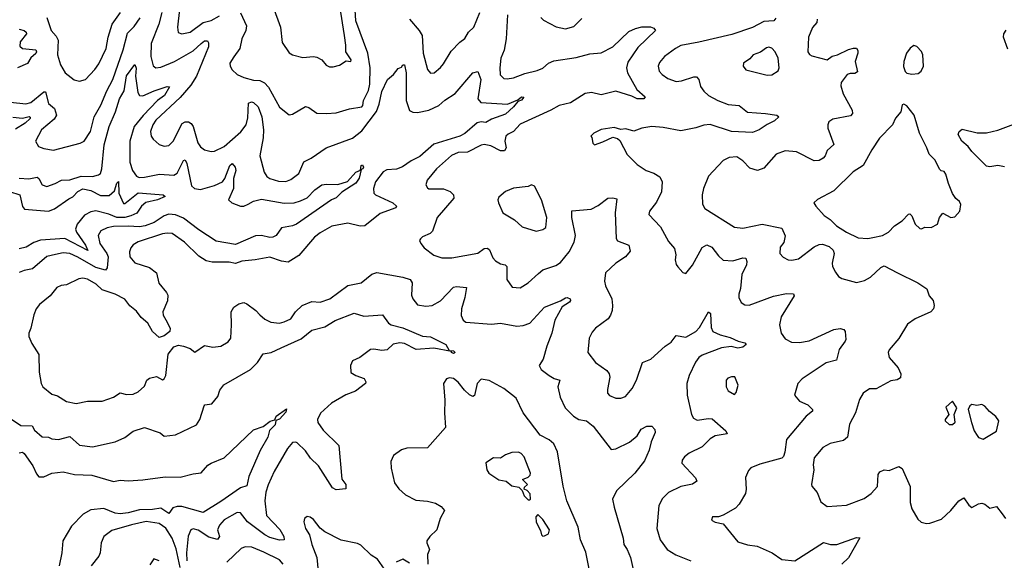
# Model space of a CAD drawing. Extents: x 1954678 to 2060275, y 904822 to 1016299.
# Tile 363 of 467: x 2018437 to 2024494, y 993309 to 996632. Entities that reach past the tile are written whole.
import ezdxf

# ---------------------------------------------------------------- set-up
doc = ezdxf.new("R2010")
doc.units = 0

msp = doc.modelspace()

# ---------------------------------------------------------------- linework, layer by layer
at = {"layer": '0CON20XD'}
for points in [[(2019795, 996673.8), (2019833.2, 996593.2), (2019828.9, 996565), (2019803.5, 996515), (2019792.1, 996455), (2019755, 996402.9), (2019730, 996365), (2019731.4, 996345), (2019745, 996322.5), (2019775.8, 996295), (2019815, 996276.2), (2019875, 996260.3), (2019915, 996258.2), (2019943.5, 996243.5), (2019967.7, 996217.7), (2020034.6, 996094.6), (2020095, 996046.7), (2020115, 996050), (2020195, 996098), (2020215, 996092), (2020265, 996057.8), (2020325, 996054.7), (2020385, 996059.5), (2020465, 996084.1), (2020541.2, 996095), (2020548.9, 996105), (2020552.2, 996135), (2020583.5, 996196.5), (2020590.5, 996235), (2020592.5, 996335), (2020579.5, 996425), (2020505.2, 996625), (2020498.4, 996725)], [(2019995.4, 996715), (2020040.8, 996585), (2020052, 996492), (2020095, 996428.8), (2020115.7, 996415.7), (2020179.5, 996399.5), (2020245, 996405.8), (2020265, 996402), (2020295.6, 996385.6), (2020323, 996353), (2020342.3, 996342.3), (2020365, 996342), (2020405, 996352.9), (2020445, 996378.8), (2020475, 996374.2), (2020475.8, 996385), (2020442.9, 996435), (2020444.4, 996475), (2020434.6, 996535.4), (2020406.4, 996716.4)], [(2018604.2, 996645), (2018631.4, 996565), (2018661.2, 996531.2), (2018673.8, 996505), (2018670, 996415), (2018688, 996355), (2018716.2, 996305), (2018772.1, 996262.1), (2018805, 996252.9), (2018841.2, 996265), (2018900, 996325), (2018925, 996360), (2018968.8, 996455), (2018981.5, 996525), (2019006.6, 996605), (2019058.2, 996675)], [(2019312.2, 996675), (2019293.2, 996605), (2019245.7, 996485), (2019244.4, 996404.4), (2019258, 996348), (2019275, 996336.5), (2019305, 996338.9), (2019388.9, 996375), (2019505, 996439.8), (2019553.8, 996486.2), (2019575, 996500.8), (2019591.5, 996501.5), (2019598.6, 996488.6), (2019598.9, 996465), (2019524.7, 996285), (2019490.2, 996229.8), (2019425, 996153.2), (2019275, 996014.5), (2019256.8, 995985), (2019242.9, 995945), (2019246.5, 995916.5), (2019257.4, 995897.4), (2019295, 995864.4), (2019325, 995854.4), (2019355, 995858.6), (2019382.2, 995885), (2019436.9, 995993.1), (2019455, 996003.8), (2019475, 996003.3), (2019493, 995993), (2019505.2, 995975.2), (2019533.2, 995875), (2019549.2, 995849.2), (2019575, 995831.9), (2019615, 995821.9), (2019635, 995824.4), (2019695, 995852.5), (2019797.5, 995942.5), (2019829.4, 995985), (2019841, 996029), (2019845, 996118.8), (2019864.2, 996125.8), (2019875, 996122.5), (2019905, 996095.7), (2019926.3, 996035), (2019936.9, 995955), (2019935.3, 995905.3), (2019913.6, 995795), (2019941.4, 995695), (2019957.9, 995667.9), (2019976.4, 995656.4), (2020028.3, 995638.3), (2020075, 995637.5), (2020105, 995649.5), (2020154.1, 995685.9), (2020185, 995758.6), (2020230.2, 995779.8), (2020323.3, 995845), (2020485, 995904.4), (2020542.3, 995947.7), (2020632, 996068), (2020648.3, 996111.7), (2020665, 996190), (2020700, 996265), (2020735.7, 996294.3), (2020765, 996332.5), (2020785, 996340), (2020795, 996353.3), (2020805, 996353.8), (2020815.6, 996305), (2020813.9, 996135), (2020835, 996073.3), (2020855, 996063.6), (2020885, 996062.1), (2020955, 996075.4), (2021015, 996103.8), (2021052.2, 996137.8), (2021115, 996177.1), (2021223.8, 996305), (2021255, 996312.5), (2021273.5, 996265), (2021256.2, 996145), (2021272.9, 996122.9), (2021437.3, 996112.7), (2021500.5, 996139.5), (2021525, 996158.1), (2021539.2, 996155), (2021525, 996136), (2021501.7, 996128.3), (2021475, 996095.5), (2021425, 996050.9), (2021339.4, 996020.6), (2021305, 996000.3), (2021275, 996003.6), (2021252, 995998), (2021175, 995932.5), (2021144.4, 995915), (2020985, 995865.6), (2020899.4, 995790.6), (2020845, 995764.7), (2020792.2, 995727.8), (2020755, 995712.7), (2020695, 995709.6), (2020673.3, 995696.7), (2020625.5, 995635), (2020613, 995593), (2020615.6, 995565.6), (2020625.5, 995555.5), (2020732.5, 995505), (2020756, 995485), (2020752, 995475), (2020655, 995439.6), (2020560, 995365), (2020532, 995362), (2020455, 995381.5), (2020358.3, 995361.7), (2020285, 995321.1), (2020250.8, 995295), (2020155, 995181.9)], [(2019419.4, 996695), (2019408.1, 996585), (2019413, 996553), (2019435, 996544.3), (2019485, 996554.5), (2019565, 996614.7), (2019615, 996626.1), (2019665.5, 996654.5)], [(2020834.4, 996635), (2020895, 996564.2), (2020912.7, 996535), (2020918.5, 996425), (2020946.1, 996326.1), (2020965, 996303.3), (2020986.7, 996305), (2021025, 996338), (2021045, 996360), (2021092.2, 996437.8), (2021145, 996494.3), (2021175, 996516.7), (2021198.2, 996555), (2021231.1, 996585), (2021266.9, 996675)], [(2021438.9, 996661.1), (2021430.4, 996515), (2021417.9, 996445), (2021396.2, 996395), (2021390.3, 996335), (2021392.2, 996292.2), (2021415, 996270.5), (2021435, 996267.5), (2021475, 996274.6), (2021545, 996300), (2021621.3, 996318.7), (2021655.3, 996334.7), (2021690.8, 996365), (2021722, 996378), (2021861.1, 996398.9), (2021945, 996422.5), (2022015, 996428.9), (2022085, 996464.6), (2022185, 996558.8), (2022225, 996578.2), (2022265, 996587.7), (2022317.9, 996587.9), (2022339.1, 996579.1), (2022349.2, 996565), (2022239.4, 996460.6), (2022178.8, 996371.2), (2022170.7, 996335), (2022175.4, 996305), (2022233.1, 996203.1), (2022285, 996156.7), (2022277.5, 996145), (2022235, 996144.4), (2022201.9, 996161.9), (2022105, 996192), (2022015, 996170.6), (2021955, 996184), (2021915, 996178.4), (2021825, 996121.1), (2021755.7, 996105), (2021705, 996075.5), (2021515, 995988.8), (2021474.6, 995945.4), (2021441.2, 995928.8), (2021428.1, 995915), (2021422.1, 995885), (2021429.4, 995845), (2021420, 995825), (2021395, 995825.6), (2021336.2, 995856.2), (2021295, 995863.8), (2021275, 995860), (2021191.8, 995818.2), (2021135, 995814.6), (2021092.6, 995797.4), (2021000.6, 995715), (2020942.9, 995645), (2020936.2, 995616.2), (2020945, 995597.5), (2020955, 995592.5), (2021045, 995591.5), (2021085, 995576), (2021106, 995555), (2021108.6, 995535), (2021005.7, 995415), (2020977.4, 995332.6), (2020962.6, 995317.4), (2020915, 995296.2), (2020903.3, 995285), (2020896.7, 995275), (2020904, 995255), (2020925, 995230), (2020983.8, 995185), (2021035, 995168.6), (2021095, 995167.3), (2021255, 995195.5), (2021295, 995225.4), (2021315, 995227.1), (2021326.5, 995216.5), (2021348.3, 995168.3), (2021365, 995150), (2021395, 995131.2), (2021424.5, 995124.5), (2021432.9, 995115), (2021434, 995035), (2021466.7, 994986.7), (2021515, 994984), (2021565, 995014.2), (2021628.2, 995071.8), (2021655, 995093.5), (2021735, 995120.9), (2021765, 995139.5), (2021818.2, 995205), (2021848.5, 995265), (2021856.9, 995305), (2021834.5, 995415), (2021832.9, 995457.1), (2021952.9, 995467.1), (2021995, 995489.6), (2022055, 995535.6), (2022086.8, 995536.8), (2022109.7, 995529.7), (2022100.4, 995445), (2022106.4, 995286.4), (2022115, 995272.5), (2022184.2, 995245), (2022192.1, 995207.9), (2022164.4, 995175), (2022105, 995135.6), (2022040, 995075), (2022033.7, 995023.7), (2022041.1, 994995), (2022079.4, 994915), (2022084.3, 994875), (2022080.8, 994845), (2022072.5, 994815), (2022057.4, 994792.6), (2021978.8, 994735), (2021959.4, 994710.6)], [(2018303.4, 996133.4), (2018475, 996114.7), (2018505, 996123.4), (2018585, 996187.3), (2018595, 996188.6), (2018615, 996117.1), (2018650.6, 996085), (2018663.1, 996045), (2018649, 996021), (2018570.6, 995955), (2018534, 995885), (2018551.9, 995851.9), (2018585, 995839.4), (2018645, 995830), (2018808.3, 995871.7), (2018834.4, 995885.6), (2018872.1, 995945), (2018895.9, 996035), (2018935.7, 996105.7), (2018973, 996195), (2019010.8, 996265), (2019073.8, 996446.2), (2019100.2, 996549.8), (2019140.4, 996589.6), (2019177.5, 996642.5)], [(2021643.8, 996645), (2021658.8, 996628.8), (2021737.3, 996587.3), (2021795, 996575.8), (2021845, 996590), (2021895, 996640)], [(2023088.3, 996641.7), (2023076.7, 996625), (2023015, 996620.6), (2022945, 996582.7), (2022818.5, 996541.5), (2022615, 996492.5), (2022505, 996472.3), (2022470.8, 996455), (2022403.8, 996405), (2022372.4, 996367.6), (2022364.3, 996345), (2022370.8, 996315), (2022390, 996295), (2022425, 996269.4), (2022475, 996252.2), (2022507.5, 996255), (2022585, 996280.8), (2022600, 996280), (2022615.5, 996265), (2022625, 996222), (2022645, 996192.2), (2022674.4, 996165), (2022731.4, 996135), (2022795, 996110.4), (2022863.8, 996105), (2022915, 996062.7), (2023025, 996054.6), (2023094.1, 996044.1), (2023107.5, 996035), (2023080.2, 996009.8), (2023035, 995988.1), (2022986, 995955), (2022945, 995937.9), (2022815, 995945.4), (2022685, 995986.4), (2022645, 995982.7), (2022596.6, 995966.6), (2022505, 995949.3), (2022395, 995969.6), (2022325, 995974.5), (2022265, 995965.5), (2022215, 995945.5), (2022165, 995960), (2022135, 995956.2), (2022095, 995968.8), (2022013.6, 995956.4), (2021970, 995935), (2021950, 995915), (2021957, 995907), (2021963, 995873), (2021972.5, 995862.5), (2022025, 995880), (2022085, 995910), (2022115, 995901.2), (2022129.4, 995889.4), (2022175, 995804), (2022235, 995742), (2022290, 995705), (2022338.1, 995688.1), (2022376, 995665), (2022390, 995635), (2022385, 995573.3), (2022355, 995510), (2022312, 995455), (2022308, 995435), (2022378.5, 995358.5), (2022428.3, 995268.3), (2022464.3, 995225), (2022472.9, 995187.1), (2022469.2, 995155), (2022475, 995127.5), (2022485, 995113.3), (2022517, 995077), (2022535, 995072.5), (2022575, 995123.3), (2022635, 995232), (2022665, 995247.8), (2022695, 995234.3), (2022735, 995179.4), (2022765, 995154.5), (2022825, 995150), (2022885, 995168.5), (2022903.8, 995165), (2022910.9, 995145), (2022908.5, 995125), (2022880, 995065), (2022871.3, 994978.7), (2022860.6, 994945), (2022860.8, 994925), (2022875, 994893.3), (2022898.6, 994878.6), (2022925, 994877.1), (2023075, 994932.5), (2023155, 994948.9), (2023197.1, 994947.1), (2023201.2, 994935), (2023121.8, 994805), (2023111.1, 994755), (2023122.2, 994705), (2023145, 994669.4), (2023185, 994649.6), (2023235, 994646.9), (2023292.7, 994657.3), (2023445, 994727.5), (2023485, 994734.2), (2023506.7, 994726.7), (2023514.2, 994715), (2023520, 994665), (2023516, 994655), (2023479.2, 994605), (2023461.2, 994538.8), (2023398, 994522), (2023251.2, 994425), (2023222.9, 994395), (2023204.4, 994324.4), (2023235, 994287.5), (2023285.8, 994265), (2023313.8, 994235), (2023313.8, 994225), (2023276.2, 994193.8), (2023155, 994052), (2023144.3, 993974.3), (2023135, 993946.2), (2023125, 993935.8), (2022990.7, 993899.3), (2022935, 993876), (2022919.7, 993860.3), (2022902.7, 993817.3), (2022905.5, 993745.5), (2022901.1, 993718.9), (2022863.8, 993653.8), (2022841.2, 993628.8), (2022765, 993586.2), (2022735, 993576.7), (2022700, 993575), (2022693.3, 993555), (2022715, 993542.5), (2022765, 993532.5), (2022855, 993421.9), (2022915, 993403.1), (2022974.6, 993394.6), (2023066, 993355), (2023125, 993312.9), (2023205, 993305.8), (2023382, 993418), (2023425, 993405.6), (2023463.6, 993406.4), (2023585, 993449.2), (2023605, 993447.5), (2023535.9, 993324.1), (2023495, 993284.6)], [(2023343.2, 996635), (2023341.8, 996615), (2023315, 996584.3), (2023290, 996525), (2023286.2, 996435), (2023295, 996417.5), (2023310.5, 996410.5), (2023405, 996384.7), (2023435, 996406.7), (2023468.8, 996415), (2023535, 996447.8), (2023567.3, 996457.3), (2023585, 996456), (2023592.7, 996442.7), (2023593.1, 996425), (2023576.7, 996375), (2023591.2, 996311.2), (2023575, 996300.4), (2023545, 996301.1), (2023528, 996295), (2023491.4, 996245), (2023489.4, 996225), (2023503.3, 996175), (2023558.1, 996075), (2023560.8, 996055), (2023548.9, 996041.1), (2023438.8, 996021.2), (2023415, 996003.3), (2023407.5, 995985), (2023408.6, 995965), (2023445.6, 995865), (2023405, 995828), (2023392.9, 995795), (2023380.2, 995779.8), (2023354.5, 995765.5), (2023325, 995764.5), (2023215, 995818.8), (2023145, 995825.5), (2023090, 995805), (2023015, 995719.2), (2022975, 995704.2), (2022928.3, 995718.3), (2022885, 995764.2), (2022847.8, 995787.8), (2022802.5, 995785), (2022763.6, 995766.4), (2022675, 995670), (2022642.9, 995595), (2022635.8, 995555), (2022638.3, 995498.3), (2022651.3, 995471.3), (2022835, 995355.5), (2022885, 995349.6), (2023005, 995375.7), (2023125, 995350.5), (2023146.3, 995303.7), (2023137.6, 995262.4), (2023116.1, 995233.9), (2023114.2, 995195), (2023132.7, 995172.7), (2023165, 995156), (2023187, 995153), (2023227.6, 995162.4), (2023324.2, 995235.8), (2023355, 995250.8), (2023375, 995252.4), (2023416.6, 995236.6), (2023441.5, 995215), (2023446.5, 995195), (2023435.6, 995135), (2023438.1, 995115), (2023455, 995078.8), (2023475, 995053.8), (2023495, 995040), (2023585, 995015.8), (2023635, 995028.6), (2023670.6, 995049.4), (2023735, 995108.6), (2023755, 995119.2), (2023836.7, 995075), (2023962.5, 995015), (2024016.9, 994976.9), (2024032, 994935), (2024055.7, 994905), (2024062.9, 994875), (2024058.6, 994855), (2024041.2, 994835), (2023945, 994793.1), (2023899.1, 994760.9), (2023845, 994672), (2023785, 994603.3), (2023780, 994585), (2023786, 994555), (2023841.9, 994491.9), (2023857.1, 994455), (2023855, 994430), (2023835, 994418.9), (2023795, 994410.8), (2023705, 994362.9), (2023665, 994362), (2023626.2, 994335), (2023602.4, 994297.6), (2023578.9, 994215), (2023541.4, 994145), (2023530, 994065), (2023504.6, 994045.4), (2023423.7, 994026.3), (2023378, 994002), (2023325, 993939.2), (2023318.9, 993895)], [(2018435, 996573.1), (2018464.4, 996564.4), (2018476.2, 996555), (2018478.5, 996545), (2018439.3, 996495), (2018438.2, 996468.2), (2018455, 996454.8), (2018535.7, 996445.7), (2018540.8, 996435), (2018535.5, 996424.5), (2018505, 996397.3), (2018485, 996361.4), (2018424.2, 996335.8)], [(2024515, 996451.2), (2024490, 996525), (2024491.2, 996545), (2024505, 996567.5)], [(2023925, 996296.7), (2023965, 996300), (2023983.3, 996315), (2023997.5, 996345), (2023992.5, 996415), (2023985, 996436), (2023955, 996466.2), (2023937, 996473), (2023915, 996457.5), (2023892, 996425), (2023876, 996375), (2023874.2, 996344.2), (2023884.1, 996314.1), (2023895, 996302.5), (2023925, 996296.7)], [(2023035, 996290), (2023065, 996293.3), (2023103.3, 996316.7), (2023108.8, 996335), (2023103.8, 996395), (2023085, 996433.3), (2023065, 996456), (2023045, 996462), (2023031.7, 996458.3), (2022995, 996431.2), (2022950, 996415), (2022928.6, 996391.4), (2022890, 996365), (2022886.9, 996345), (2022905, 996322.5), (2023035, 996290)], [(2018435, 995657.8), (2018492.6, 995652.6), (2018545, 995662.7), (2018555.2, 995655.2), (2018575, 995616.7), (2018605, 995606.5), (2018655, 995623.8), (2018695, 995644.6), (2018745, 995647.7), (2018815, 995670.8), (2018885, 995667.7), (2018922.7, 995677.3), (2018933.6, 995686.4), (2018942.8, 995715), (2018956.6, 995863.4), (2018988.1, 995975), (2019026.7, 996065), (2019050.8, 996145), (2019079.2, 996195), (2019095, 996286.9), (2019145, 996356.7), (2019153.3, 996333.3), (2019148.8, 996285), (2019163.1, 996185), (2019175, 996165.5), (2019195, 996162.7), (2019265, 996195.3), (2019345, 996221.9), (2019359.5, 996219.5), (2019328.3, 996165), (2019284.9, 996135.1), (2019197.4, 996042.6)], [(2023655, 995286.5), (2023685, 995293.5), (2023745, 995304.5), (2023780.8, 995325), (2023819.2, 995365), (2023865, 995394.4), (2023905, 995436), (2023912.7, 995437.3), (2023925.7, 995425), (2023946.7, 995375), (2023975, 995348), (2023985, 995346.7), (2024005, 995356.7), (2024045, 995353.3), (2024083.3, 995375), (2024096.2, 995415), (2024115, 995442.5), (2024165, 995416.7), (2024189.3, 995420.7), (2024220, 995455), (2024226.7, 995495), (2024217.5, 995515), (2024195, 995532.5), (2024175, 995563.3), (2024150, 995625), (2024135, 995682.5), (2024125, 995697.5), (2024105, 995702.5), (2024095, 995713.3), (2024068.9, 995768.9), (2024031.4, 995805), (2024018.1, 995845), (2023972.5, 995935), (2023940, 996045), (2023895, 996102.5), (2023875, 996112.5), (2023865, 996107.5), (2023856.7, 996065), (2023825, 996026.7), (2023807.1, 995985), (2023725.9, 995904.1), (2023678.9, 995831.1), (2023625, 995734.4), (2023565, 995696.7), (2023445, 995579.2), (2023343.9, 995526.1), (2023323.3, 995505), (2023333.8, 995485), (2023385, 995428), (2023423.4, 995403.4), (2023462.5, 995365), (2023524.2, 995325), (2023595, 995290.5), (2023655, 995286.5)], [(2018395, 996032.9), (2018454.1, 996025.9), (2018495, 996035.7), (2018502, 996032), (2018501.8, 996025), (2018470.3, 995995), (2018411.9, 995958.1)], [(2019197.4, 996042.6), (2019140.9, 995975), (2019115.2, 995885), (2019115.2, 995755.2), (2019130.7, 995705), (2019155, 995669.4), (2019172.3, 995662.3), (2019204.6, 995664.6), (2019297.4, 995682.6), (2019385, 995675.4), (2019405, 995687.3), (2019445, 995765.6), (2019455, 995769.4), (2019465, 995748), (2019495, 995610), (2019513.5, 995593.5), (2019548.5, 995588.5), (2019635, 995612.9), (2019685, 995634.1), (2019699.1, 995655), (2019730.5, 995735), (2019745, 995748.2), (2019763.4, 995725), (2019766.1, 995705), (2019752.9, 995655), (2019752.1, 995595), (2019722, 995525), (2019742, 995505), (2019795, 995486.2), (2019815, 995485.4), (2019842.5, 995497.5), (2019874.8, 995515.2), (2019925, 995529.3), (2020065, 995503.7), (2020125, 995506.8), (2020165, 995518.5), (2020205, 995537.3), (2020252.5, 995585), (2020295, 995615.6), (2020325, 995621.1), (2020395, 995618.2), (2020453.1, 995636.9), (2020504.4, 995695), (2020533, 995707), (2020537.5, 995735), (2020545, 995740), (2020551.2, 995725), (2020548, 995715), (2020538.3, 995711.7), (2020525, 995658), (2020505, 995626.4), (2020418.4, 995571.6), (2020385, 995537.1), (2020355.5, 995524.5), (2020140, 995375), (2020115, 995364.1), (2020047.1, 995352.9), (2020014, 995305), (2019995, 995295.6), (2019975, 995293.6), (2019925, 995304.7), (2019886.8, 995303.2), (2019765, 995250.3), (2019645, 995270.4), (2019539.6, 995339.6), (2019445, 995412.1), (2019395, 995431.8), (2019355, 995435.7), (2019325, 995426.5), (2019265, 995386), (2019210, 995365), (2019175, 995358.4), (2019105, 995363.1), (2019015, 995359.5), (2018975, 995351.8), (2018935.4, 995334.6), (2018920.8, 995305), (2018930, 995255), (2018973.9, 995193.9), (2018981.1, 995175), (2018974.4, 995105.6), (2018965, 995091.2), (2018905, 995108.7), (2018795, 995172), (2018745, 995193.6), (2018705, 995197.6), (2018658, 995188), (2018605, 995175.5), (2018515, 995099.5), (2018465, 995090), (2018435, 995077.3)], [(2024495, 995727.1), (2024454.5, 995734.5), (2024405, 995728.2), (2024385, 995732.2), (2024295, 995821.1), (2024271.9, 995851.9), (2024231.9, 995885), (2024210, 995925), (2024216, 995945), (2024235, 995957.8), (2024327, 995937), (2024385, 995937.1), (2024455, 995953.2), (2024625, 996017.1)], [(2018375, 995575.9), (2018438.9, 995555), (2018453.6, 995483.6), (2018466.1, 995466.1), (2018615, 995455.3), (2018650.8, 995469.2), (2018739, 995531), (2018765, 995543), (2018794, 995576), (2018825, 995592.9), (2018875, 995582.5), (2018935, 995551), (2018988.2, 995551.8), (2019021.1, 995578.9), (2019035, 995626.2), (2019045, 995637.5), (2019046.2, 995565), (2019075, 995501.1), (2019085, 995502.1), (2019165, 995567), (2019295, 995556.2), (2019320, 995555), (2019331.2, 995545), (2019285, 995523.9), (2019212.3, 995507.7), (2019185.5, 995484.5), (2019157.4, 995442.6), (2019120.8, 995425), (2019085, 995416.7), (2019035, 995416.3), (2018985, 995436.4), (2018905, 995456.2), (2018875, 995451.4), (2018835, 995430.3), (2018789.8, 995375), (2018779.7, 995345), (2018785.8, 995325), (2018841.7, 995245), (2018857.1, 995212.9), (2018715, 995287.3), (2018565, 995275.6), (2018525, 995262.2), (2018477.1, 995232.9), (2018435, 995223.7)], [(2021615, 995332), (2021655, 995341.2), (2021673.3, 995355), (2021680.8, 995415), (2021647.9, 995525), (2021605, 995608.8), (2021585, 995616), (2021564.3, 995605.7), (2021474.2, 995595.8), (2021425, 995576.2), (2021385, 995540), (2021378, 995525), (2021382, 995505), (2021410, 995445), (2021480.5, 995400.5), (2021528.8, 995358.8), (2021615, 995332)], [(2020155, 995181.9), (2020088, 995142), (2020047.1, 995147.1), (2019975, 995172.7), (2019885, 995154.6), (2019803.6, 995146.4), (2019765, 995132.9), (2019725, 995141.2), (2019621.1, 995141.1), (2019585, 995149.1), (2019538.6, 995178.6), (2019451.4, 995265), (2019375, 995316.7), (2019345, 995319.7), (2019315.3, 995314.7), (2019165, 995266.7), (2019135, 995247.1), (2019120.8, 995229.2), (2019112.9, 995205), (2019115.5, 995175), (2019146.1, 995136.1), (2019235, 995109.1), (2019279.6, 995075), (2019292.4, 995012.4), (2019340.9, 994955), (2019348.2, 994938.2), (2019347.1, 994902.9), (2019316.9, 994835), (2019319.4, 994815), (2019336.1, 994786.1), (2019363.1, 994735), (2019360.6, 994715), (2019325, 994687.8), (2019295, 994678.6), (2019254.7, 994714.7), (2019225.9, 994765.9), (2019185, 994801.6), (2019155, 994840.3), (2019115, 994873.2), (2019085, 994913.7), (2019025, 994944.8), (2018945, 994971.8), (2018908.2, 995005), (2018855, 995036.8), (2018826.3, 995043.7), (2018800.6, 995039.4), (2018725, 995001.1), (2018692.7, 994997.3), (2018665.5, 994984.5), (2018625.7, 994935), (2018559.4, 994880.6), (2018539.2, 994855), (2018523.2, 994816.8), (2018506, 994735), (2018493.8, 994705), (2018494.2, 994685), (2018512, 994642), (2018554.6, 994574.6), (2018557.8, 994465), (2018570, 994395), (2018580, 994375), (2018635, 994330.8), (2018668.9, 994318.9), (2018725.7, 994285.7), (2018785, 994271.9), (2018855, 994286.2), (2018945, 994286.2), (2019015, 994312.2), (2019055, 994337.5), (2019095, 994328.2), (2019135, 994330.5), (2019166.2, 994345), (2019205, 994379.2), (2019220, 994415), (2019235, 994427.9), (2019279.2, 994439.2), (2019315, 994418.8), (2019325.6, 994424.4), (2019336.7, 994445), (2019350, 994575), (2019385, 994620), (2019415, 994630.8), (2019445, 994625.7), (2019485, 994610.6), (2019515, 994588), (2019575, 994628), (2019625, 994619.2), (2019675, 994624.3), (2019718.8, 994651.2), (2019735.7, 994674.3), (2019740.7, 994755), (2019737.1, 994835), (2019755, 994864.4), (2019784.7, 994885.3), (2019815, 994892.9), (2019834, 994885), (2019889.2, 994845), (2019915, 994818), (2019945, 994790.8), (2019982.1, 994772.1), (2020035, 994766.7), (2020065, 994773.5), (2020105, 994793.3), (2020134.2, 994835.8), (2020175.3, 994874.7), (2020235, 994898.5), (2020285, 994895.5), (2020345, 994915.6), (2020455, 994997.5), (2020536.8, 995013.2), (2020603.3, 995066.7), (2020635, 995076.9), (2020795, 995049.4), (2020840, 995035), (2020851.5, 995015), (2020848.3, 994938.3), (2020855.6, 994915.6), (2020885, 994879.2), (2020935, 994870.6), (2020975.4, 994874.6), (2021025, 994904.4), (2021105, 994987.8), (2021125, 994992.5), (2021185, 994986.2), (2021175.3, 994924.7), (2021154.5, 994854.5), (2021152.8, 994812.8), (2021165.5, 994785.5), (2021182.5, 994772.5), (2021339.5, 994760.5), (2021395.5, 994765.5), (2021495, 994747.5), (2021535, 994751.5), (2021575, 994766.4), (2021665, 994865.5), (2021765, 994902.5), (2021795, 994922.5), (2021805, 994924), (2021823.3, 994915), (2021826, 994905), (2021820, 994895), (2021775, 994865.7), (2021730, 994785), (2021710.3, 994705), (2021678.9, 994625), (2021657.9, 994545), (2021633.6, 994505), (2021645, 994481.9), (2021695, 994444.6), (2021725, 994425.4), (2021759.2, 994415), (2021747.5, 994375), (2021762.3, 994312.3), (2021792.9, 994245), (2021844.8, 994194.8), (2021876, 994175), (2021924.2, 994165), (2021964.1, 994134.1), (2022075, 993990), (2022105, 993994.3), (2022188.8, 994035), (2022235, 994073.8), (2022260, 994115), (2022295, 994133.3), (2022325, 994133.3), (2022345, 994112.5), (2022345.7, 994095), (2022322.5, 994037.5), (2022310, 993985), (2022280.4, 993919.6), (2022220.8, 993845), (2022107.5, 993735), (2022084.4, 993685), (2022093.5, 993635), (2022150, 993445), (2022152.9, 993405), (2022174.4, 993374.4), (2022194.2, 993325), (2022219.2, 993215)], [(2021959.4, 994710.6), (2021940, 994675), (2021932.9, 994585), (2021980, 994525), (2022048, 994475), (2022064, 994455), (2022067.5, 994435), (2022052.3, 994357.7), (2022054, 994335), (2022065, 994321.2), (2022105, 994304.3), (2022134.2, 994305.8), (2022164.2, 994315.8), (2022205.8, 994364.2), (2022232.5, 994415), (2022269.2, 994525), (2022320, 994545), (2022408.6, 994625), (2022445, 994650), (2022475, 994690), (2022535, 994679.6), (2022595.9, 994714.1), (2022619.4, 994740.6), (2022675, 994836.2), (2022686.4, 994826.4), (2022690.3, 994740.3), (2022701.1, 994715), (2022745.3, 994695.3), (2022808.3, 994678.3), (2022856.7, 994655), (2022897.5, 994645), (2022906, 994635), (2022885, 994617.8), (2022855, 994611.8), (2022813.2, 994623.2), (2022755, 994614.7), (2022635, 994570), (2022615, 994555.3), (2022595, 994527.3), (2022555.2, 994445), (2022541.4, 994395), (2022542.8, 994322.8), (2022570, 994205), (2022582.4, 994182.4), (2022605, 994169.5), (2022675, 994180), (2022697.6, 994177.6), (2022781.8, 994105), (2022790, 994085), (2022715, 994072.7), (2022684.4, 994055), (2022635, 994006.5), (2022555, 993967.5), (2022527.5, 993945), (2022512, 993925), (2022510.8, 993905), (2022594.2, 993815), (2022602, 993795), (2022575, 993776.9), (2022505, 993762.1), (2022428, 993725), (2022392.1, 993687.9), (2022369.2, 993645), (2022357.5, 993505), (2022377.1, 993435), (2022420, 993375), (2022472.6, 993342.6), (2022565, 993304.6)], [(2018379.8, 994179.8), (2018445, 994137.8), (2018513.3, 994135), (2018528.3, 994108.3), (2018575, 994067.5), (2018615, 994064.5), (2018635.7, 994054.3), (2018675, 994052.1), (2018745, 994070.6), (2018805, 994015.8), (2018885, 994005.6), (2019023.7, 994036.3), (2019085, 994064.2), (2019135, 994102.5), (2019205, 994124.3), (2019301.7, 994091.7), (2019325, 994071.2), (2019395, 994079.4), (2019525, 994141.1), (2019545.3, 994174.7), (2019571.3, 994258.7), (2019575.8, 994264.2), (2019620, 994270), (2019655.5, 994315), (2019668.2, 994355), (2019693.2, 994386.8), (2019857.6, 994482.4), (2019900.8, 994525), (2019935, 994578.6), (2019985, 994586.9), (2020046, 994615), (2020169.5, 994670.5), (2020235, 994723.5), (2020315, 994744.1), (2020377.9, 994782.1), (2020495, 994826.7), (2020555, 994808.4), (2020668.3, 994818.3), (2020706.6, 994766.6), (2020722.9, 994755), (2020795, 994738.4), (2020915, 994686.7), (2020965, 994682.1), (2021058.8, 994635), (2021078.3, 994598.3), (2021105, 994595.8), (2021115, 994586.7), (2021105, 994580), (2021093.8, 994585), (2021092.5, 994592.5), (2020985, 994612.7), (2020876.7, 994605), (2020805, 994640.9), (2020775, 994646), (2020735, 994637.5), (2020697.3, 994602.7), (2020665, 994597.3), (2020615, 994607.1), (2020595.9, 994604.1), (2020530, 994555), (2020484.3, 994535.7), (2020472, 994505), (2020475, 994462.5), (2020505, 994443.8), (2020555.6, 994425.6), (2020566, 994405), (2020563.8, 994395), (2020502.4, 994347.6), (2020444.1, 994325.9), (2020355, 994274.2), (2020287.6, 994212.4), (2020268.9, 994175), (2020271.5, 994155), (2020305, 994107.8), (2020400.6, 994015), (2020417.9, 993807.9), (2020442.9, 993775), (2020442.5, 993747.5), (2020385, 993742.5), (2020360.8, 993755), (2020275, 993889.4), (2020227, 993937), (2020195, 993982.2), (2020145, 994030), (2020135, 994035.7), (2020115, 994031.9), (2020085.5, 993995), (2020003.1, 993855), (2019965, 993772.5), (2019951.7, 993728.3), (2019945.3, 993675), (2019955.3, 993585), (2020037.2, 993497.2), (2020062.8, 993455), (2020063.1, 993435), (2020035, 993432), (2019975, 993449.3), (2019945, 993464.7), (2019838.5, 993545), (2019795, 993601.4), (2019775, 993601.9), (2019695, 993557.5), (2019666.5, 993525), (2019654.6, 993495), (2019667.2, 993455), (2019655, 993435.5), (2019601.3, 993451.3), (2019535, 993494.6), (2019505, 993501.8), (2019489.4, 993495), (2019473.9, 993456.1), (2019463.6, 993355), (2019464.7, 993305)], [(2021950.4, 993205), (2021919.1, 993359.1), (2021886.7, 993435), (2021872.1, 993512.1), (2021802.3, 993675), (2021780.4, 993765), (2021746.1, 993975), (2021722.4, 994025), (2021695, 994049.5), (2021638.6, 994078.6), (2021534.1, 994214.1), (2021491.6, 994305), (2021415, 994363.8), (2021325, 994412.8), (2021275, 994422.5), (2021250.5, 994395), (2021235, 994322.5), (2021225, 994316), (2021205, 994325.6), (2021173.7, 994353.7), (2021135, 994403.8), (2021105, 994425.8), (2021080.5, 994429.5), (2021062.5, 994425), (2021043.3, 994395), (2021053, 994293), (2021050, 994215), (2021056, 994125), (2020945, 994000), (2020817.7, 993997.7), (2020785, 993987.5), (2020737.3, 993952.7), (2020720, 993915), (2020722, 993875), (2020743.8, 993785), (2020768.8, 993748.8), (2020810, 993710), (2020875, 993679.2), (2020945, 993672.9), (2020995, 993660.8), (2021029.5, 993639.5), (2021050, 993615), (2021024, 993565), (2021003.8, 993495), (2020960, 993455), (2020942.7, 993427.3), (2020942, 993415), (2020958, 993375), (2020946, 993345), (2020948, 993285)], [(2022835, 994327.5), (2022845, 994340), (2022856.2, 994385), (2022836.4, 994436.4), (2022815, 994436.7), (2022792.7, 994427.3), (2022783.3, 994415), (2022782.5, 994375), (2022795, 994351.2), (2022835, 994327.5)], [(2024175, 994142.5), (2024191.7, 994158.3), (2024186.2, 994205), (2024202.5, 994245), (2024175, 994287.5), (2024135, 994250), (2024153.3, 994205), (2024130, 994175), (2024130, 994165), (2024155, 994142.5), (2024175, 994142.5)], [(2018435, 993970), (2018455, 993972.9), (2018465, 993966), (2018518.6, 993888.6), (2018539.6, 993839.6), (2018555, 993821.5), (2018585, 993822.3), (2018635.2, 993844.8), (2018705, 993851.5), (2018775, 993835.3), (2018881.9, 993831.9), (2019015, 993793.3), (2019055, 993801.4), (2019105, 993796.2), (2019195, 993802.7), (2019331.3, 993821.3), (2019425, 993818.9), (2019505, 993841.1), (2019553.7, 993846.3), (2019595, 993892.5), (2019615, 993905.8), (2019695, 993937.5), (2019875, 994110), (2019935, 994132), (2019977.1, 994162.9), (2020007, 994173), (2020014.5, 994195.5), (2020079.5, 994239.5), (2020075, 994220), (2020035, 994175.8), (2020013, 994167), (2020009.6, 994140.4), (2019973.2, 994106.8), (2019963.6, 994066.4), (2019915.5, 993984.5), (2019846, 993824), (2019834.1, 993765.9), (2019795, 993753.2), (2019675, 993669.5), (2019566.6, 993603.4), (2019435, 993638.8)], [(2024365, 994054), (2024445, 994103.3), (2024460, 994165), (2024442.7, 994192.7), (2024402.3, 994222.3), (2024375, 994256.2), (2024355, 994266), (2024325, 994260.8), (2024295, 994266), (2024282.4, 994257.6), (2024272.5, 994235), (2024291.4, 994155), (2024308.8, 994105), (2024326.2, 994075), (2024335, 994064.2), (2024365, 994054)], [(2021575, 993680), (2021580, 993685), (2021577, 993717), (2021558.3, 993738.3), (2021540, 993745), (2021541.7, 993758.3), (2021560, 993775), (2021530, 993805), (2021565, 993820), (2021578.3, 993831.7), (2021580, 993845), (2021540, 993945), (2021522.5, 993965), (2021505, 993972.5), (2021465, 993971.2), (2021425, 993956), (2021395, 993936.7), (2021352.3, 993937.7), (2021305, 993907.5), (2021310, 993865), (2021323.3, 993845), (2021385, 993803.8), (2021430, 993795), (2021465, 993766.7), (2021508.3, 993758.3), (2021528.3, 993738.3), (2021540, 993705), (2021565, 993680), (2021575, 993680)], [(2023318.9, 993895), (2023322.2, 993865), (2023307.1, 993775), (2023310, 993765), (2023341.9, 993725), (2023365, 993667.5), (2023405, 993639.5), (2023523, 993647), (2023631.4, 993688.6), (2023675, 993718.6), (2023715, 993762), (2023717.1, 993835), (2023728.2, 993851.8), (2023755, 993864.4), (2023785, 993861.4), (2023845, 993885.6), (2023865, 993873.3), (2023915, 993762.5), (2023915.8, 993664.2), (2023925.6, 993625), (2023961.7, 993561.7), (2023982.3, 993542.3), (2024015, 993533.8), (2024035, 993536.2), (2024108.3, 993561.7), (2024165, 993613.8), (2024215, 993673.8), (2024245, 993692), (2024275, 993646.7), (2024295, 993632.5), (2024335, 993656.7), (2024355, 993660), (2024375, 993653.3), (2024405, 993630), (2024445, 993638.8), (2024480.8, 993595), (2024501.4, 993565)], [(2019435, 993638.8), (2019405, 993638.8), (2019379.1, 993630.9), (2019355, 993595.6), (2019305, 993628.8), (2019255, 993620.8), (2019175, 993619.7), (2019105, 993599.7), (2019055, 993595.2), (2019025, 993598.7), (2018955, 993627.1), (2018875, 993619.6), (2018827.3, 993592.7), (2018755, 993517.5), (2018702, 993428), (2018696.4, 993355), (2018679.6, 993275)], [(2020695, 993234.2), (2020638.6, 993315), (2020600.2, 993340.2), (2020535, 993400.8), (2020515, 993412.5), (2020415, 993432.9), (2020315, 993483.8), (2020285.8, 993505.8), (2020245, 993560), (2020225, 993574), (2020205, 993578), (2020188.8, 993565), (2020184.2, 993545), (2020195.8, 993505), (2020219.2, 993465), (2020234.4, 993405), (2020265.3, 993325.3), (2020278.5, 993175)], [(2021655, 993457.5), (2021665, 993460), (2021689.3, 993470.7), (2021696, 993495), (2021655, 993560), (2021625, 993590), (2021612.5, 993575), (2021613.6, 993543.6), (2021641.7, 993491.7), (2021647.5, 993465), (2021655, 993457.5)], [(2019424.5, 993264.5), (2019399.6, 993379.6), (2019375, 993445.5), (2019336.9, 993506.9), (2019295.7, 993535), (2019215, 993546.1), (2019125, 993527.6), (2019005, 993491.9), (2018955.7, 993455), (2018938, 993415), (2018932.9, 993355), (2018925, 993333.3), (2018876.4, 993273.6)], [(2020058.8, 993285), (2020035, 993311.1), (2019939.6, 993359.6), (2019865, 993390), (2019825, 993391.8), (2019799.2, 993380.8), (2019712.3, 993297.7)], [(2019295, 993306.2), (2019263, 993317), (2019238.3, 993281.7)], [(2020835, 993290), (2020795, 993316), (2020753.6, 993296.4)]]:
    msp.add_lwpolyline(points, dxfattribs=at)

doc.saveas('drawing.dxf')
